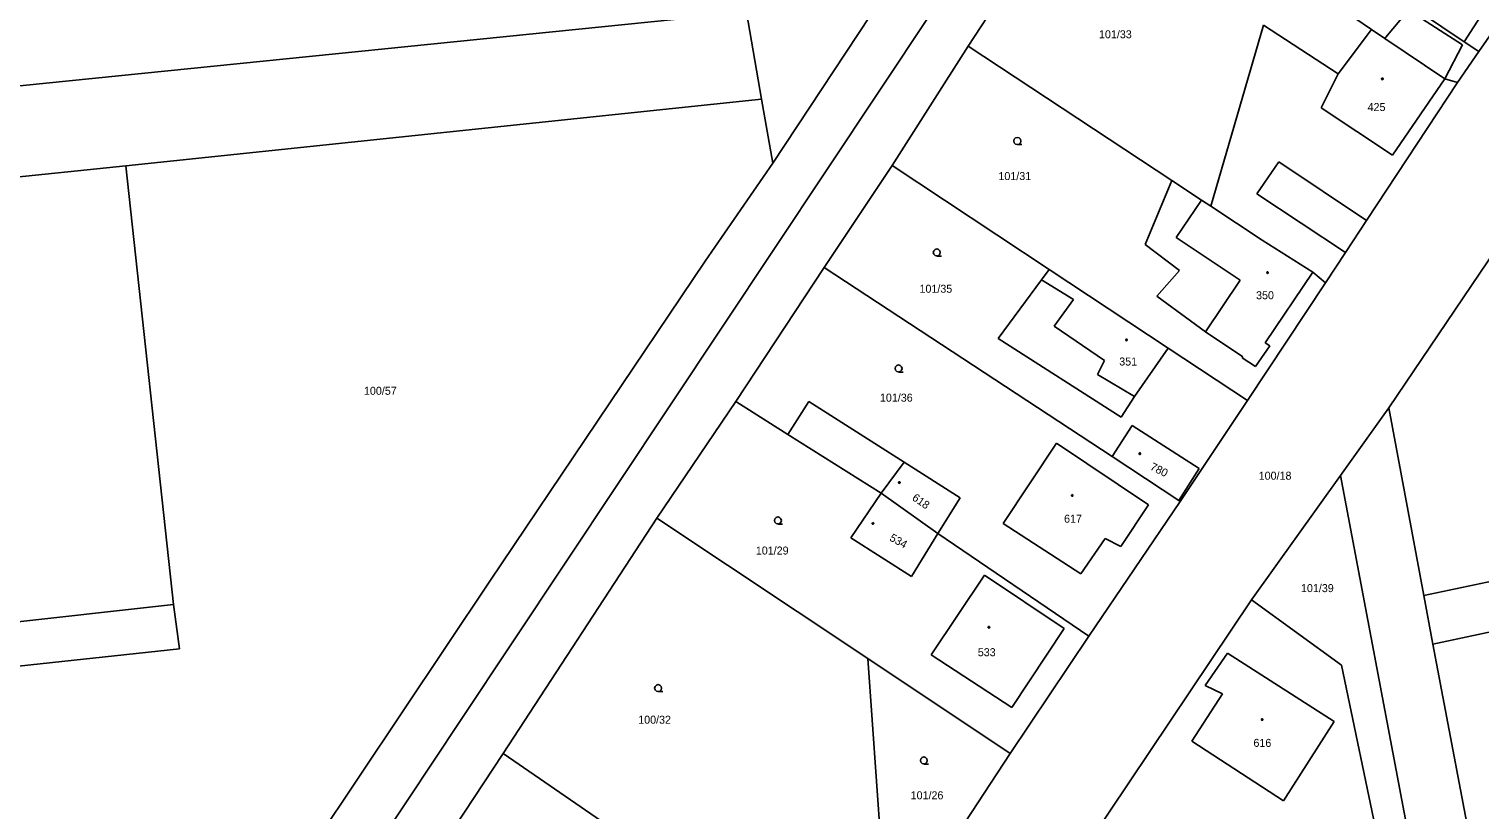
# Model space of a CAD drawing. Extents: x -757994 to -755874, y -1047691 to -1046119.
# Drawn here: x -756984.1 to -756830, y -1047253.3 to -1047170.3 of the extents above; entities that cross this region are included whole.
import ezdxf

# ---------------------------------------------------------------- set-up
doc = ezdxf.new("R2010")
doc.units = 0
doc.layers.add('katastrální mapa', color=7, linetype='Continuous')

msp = doc.modelspace()

# ---------------------------------------------------------------- linework, layer by layer
at = {"layer": 'katastrální mapa'}
for p, q in [((-756870.59, -1047151.05), (-756884.33, -1047172.13)), ((-756820.6, -1047158.97), (-756830.12, -1047172.72)), ((-756905.1, -1047184.56), (-756891.22, -1047163.49)), ((-756826.26, -1047163.23), (-756831.66, -1047171.68)), ((-756839.62, -1047166.31), (-756831.66, -1047171.68)), ((-757042.35, -1047182.17), (-756907.88, -1047168.54)), ((-756888.25, -1047168.55), (-756938.25, -1047243.76)), ((-756907.88, -1047168.54), (-756906.28, -1047177.78)), ((-756841.5, -1047170.36), (-756843.29, -1047169.16)), ((-756837.57, -1047168.32), (-756839.98, -1047171.17)), ((-756831.86, -1047171.99), (-756837.57, -1047168.32)), ((-756858.56, -1047189.15), (-756852.97, -1047169.9)), ((-756845.04, -1047175.09), (-756852.97, -1047169.9)), ((-756845.04, -1047175.09), (-756841.62, -1047170.52)), ((-756841.62, -1047170.52), (-756841.5, -1047170.36)), ((-756840.1, -1047171.31), (-756841.5, -1047170.36)), ((-756839.98, -1047171.17), (-756840.1, -1047171.31)), ((-756884.33, -1047172.13), (-756892.43, -1047184.82)), ((-756862.73, -1047186.4), (-756884.33, -1047172.13)), ((-756833.72, -1047175.59), (-756840.1, -1047171.31)), ((-756831.86, -1047171.99), (-756833.72, -1047175.59)), ((-756830.12, -1047172.72), (-756832.39, -1047176.01)), ((-756831.66, -1047171.68), (-756830.12, -1047172.72)), ((-756846.86, -1047178.69), (-756845.04, -1047175.09)), ((-756833.72, -1047175.59), (-756839.28, -1047183.73)), ((-756832.39, -1047176.01), (-756833.72, -1047175.59)), ((-756832.39, -1047176.01), (-756842.04, -1047190.66)), ((-756973.78, -1047184.84), (-756906.28, -1047177.78)), ((-756906.28, -1047177.78), (-756905.1, -1047184.56)), ((-756839.28, -1047183.73), (-756846.86, -1047178.69)), ((-756817.6, -1047177.83), (-756839.67, -1047210.57)), ((-757006.06, -1047188.21), (-756973.78, -1047184.84)), ((-756968.71, -1047231.46), (-756973.78, -1047184.84)), ((-756905.1, -1047184.56), (-756912.26, -1047194.97)), ((-756892.43, -1047184.82), (-756899.62, -1047195.65)), ((-756875.74, -1047195.85), (-756892.43, -1047184.82)), ((-756851.37, -1047184.41), (-756853.7, -1047187.81)), ((-756842.04, -1047190.66), (-756851.37, -1047184.41)), ((-756865.56, -1047193.22), (-756862.73, -1047186.4)), ((-756862.73, -1047186.4), (-756859.57, -1047188.49)), ((-756853.7, -1047187.81), (-756844.27, -1047194.05)), ((-756862.27, -1047192.45), (-756859.57, -1047188.49)), ((-756859.57, -1047188.49), (-756858.56, -1047189.15)), ((-756853.13, -1047192.75), (-756858.56, -1047189.15)), ((-756842.04, -1047190.66), (-756844.27, -1047194.05)), ((-756855.47, -1047196.99), (-756862.27, -1047192.45)), ((-756853.13, -1047192.75), (-756847.76, -1047196.15)), ((-756861.91, -1047195.97), (-756865.56, -1047193.22)), ((-756844.27, -1047194.05), (-756846.41, -1047197.29)), ((-756912.26, -1047194.97), (-756935.13, -1047228.97)), ((-756899.62, -1047195.65), (-756909, -1047209.89)), ((-756869.06, -1047215.74), (-756899.62, -1047195.65)), ((-756875.74, -1047195.85), (-756876.54, -1047196.96)), ((-756863.12, -1047204.2), (-756875.74, -1047195.85)), ((-756876.54, -1047196.96), (-756881.16, -1047203.2)), ((-756876.54, -1047196.96), (-756873.16, -1047199.05)), ((-756864.3, -1047198.7), (-756861.91, -1047195.97)), ((-756859.14, -1047202.48), (-756855.47, -1047196.99)), ((-756846.41, -1047197.29), (-756854.69, -1047209.77)), ((-756847.76, -1047196.15), (-756852.79, -1047203.66)), ((-756847.76, -1047196.15), (-756846.41, -1047197.29)), ((-756859.14, -1047202.48), (-756864.3, -1047198.7)), ((-756873.16, -1047199.05), (-756875.21, -1047201.87)), ((-756875.21, -1047201.87), (-756869.86, -1047205.54)), ((-756881.16, -1047203.2), (-756868.09, -1047211.53)), ((-756855.16, -1047205.13), (-756859.14, -1047202.48)), ((-756866.69, -1047209.34), (-756863.12, -1047204.2)), ((-756854.69, -1047209.77), (-756863.12, -1047204.2)), ((-756855.24, -1047205.23), (-756855.16, -1047205.13)), ((-756852.32, -1047203.97), (-756853.83, -1047206.16)), ((-756852.32, -1047203.97), (-756852.79, -1047203.66)), ((-756869.86, -1047205.54), (-756870.61, -1047207.02)), ((-756853.83, -1047206.16), (-756855.24, -1047205.23)), ((-756870.61, -1047207.02), (-756866.69, -1047209.34)), ((-756868.09, -1047211.53), (-756866.69, -1047209.34)), ((-756909, -1047209.89), (-756917.39, -1047222.28)), ((-756903.48, -1047213.38), (-756909, -1047209.89)), ((-756901.28, -1047209.89), (-756903.48, -1047213.38)), ((-756891.14, -1047216.32), (-756901.28, -1047209.89)), ((-756854.69, -1047209.77), (-756861.83, -1047220.49)), ((-756839.67, -1047210.57), (-756844.79, -1047217.73)), ((-756839.67, -1047210.57), (-756835.97, -1047230.5)), ((-756869.06, -1047215.74), (-756866.93, -1047212.43)), ((-756866.93, -1047212.43), (-756859.8, -1047217)), ((-756893.58, -1047219.63), (-756903.48, -1047213.38)), ((-756880.62, -1047222.86), (-756874.95, -1047214.32)), ((-756874.95, -1047214.32), (-756865.19, -1047220.85)), ((-756861.98, -1047220.39), (-756869.06, -1047215.74)), ((-756893.58, -1047219.63), (-756891.14, -1047216.32)), ((-756885.19, -1047220.11), (-756891.14, -1047216.32)), ((-756859.8, -1047217), (-756861.98, -1047220.39)), ((-756844.79, -1047217.73), (-756854.24, -1047230.95)), ((-756831.74, -1047287.13), (-756844.79, -1047217.73)), ((-756896.82, -1047224.37), (-756893.58, -1047219.63)), ((-756887.56, -1047223.92), (-756893.58, -1047219.63)), ((-756887.56, -1047223.92), (-756885.19, -1047220.11)), ((-756861.83, -1047220.49), (-756871.54, -1047234.82)), ((-756861.83, -1047220.49), (-756861.98, -1047220.39)), ((-756865.19, -1047220.85), (-756868.12, -1047225.29)), ((-756917.39, -1047222.28), (-756933.73, -1047247.29)), ((-756894.98, -1047237.2), (-756917.39, -1047222.28)), ((-756872.38, -1047228.19), (-756880.62, -1047222.86)), ((-756890.37, -1047228.48), (-756896.82, -1047224.37)), ((-756887.56, -1047223.92), (-756890.37, -1047228.48)), ((-756871.54, -1047234.82), (-756887.56, -1047223.92)), ((-756869.78, -1047224.45), (-756872.38, -1047228.19)), ((-756868.12, -1047225.29), (-756869.78, -1047224.45)), ((-756808.23, -1047224.65), (-756835.97, -1047230.5)), ((-756935.13, -1047228.97), (-756959.84, -1047265.95)), ((-756888.28, -1047236.79), (-756882.62, -1047228.33)), ((-756882.62, -1047228.33), (-756874.16, -1047233.99)), ((-756854.24, -1047230.95), (-756871.56, -1047256.78)), ((-756854.24, -1047230.95), (-756844.69, -1047237.89)), ((-756835.97, -1047230.5), (-756835, -1047235.66)), ((-757000.74, -1047234.98), (-756968.71, -1047231.46)), ((-756968.71, -1047231.46), (-756968.1, -1047236.14)), ((-756817.26, -1047231.86), (-756835, -1047235.66)), ((-756874.16, -1047233.99), (-756879.7, -1047242.38)), ((-756871.54, -1047234.82), (-756879.89, -1047247.26)), ((-756835, -1047235.66), (-756825.14, -1047287.67)), ((-756968.1, -1047236.14), (-757000.15, -1047239.64)), ((-756879.89, -1047247.26), (-756894.98, -1047237.2)), ((-756893.49, -1047258.62), (-756894.98, -1047237.2)), ((-756879.7, -1047242.38), (-756888.28, -1047236.79)), ((-756859.16, -1047240.05), (-756856.79, -1047236.62)), ((-756856.79, -1047236.62), (-756845.48, -1047243.86)), ((-756840.43, -1047258.32), (-756844.69, -1047237.89)), ((-756857.34, -1047240.95), (-756859.16, -1047240.05)), ((-756860.59, -1047245.97), (-756857.34, -1047240.95)), ((-756938.25, -1047243.76), (-756965.11, -1047284.17)), ((-756845.48, -1047243.86), (-756850.87, -1047252.29)), ((-756850.87, -1047252.29), (-756860.59, -1047245.97)), ((-756933.73, -1047247.29), (-756942.12, -1047260.02)), ((-756933.73, -1047247.29), (-756915.99, -1047259.45)), ((-756879.89, -1047247.26), (-756889.11, -1047261.37))]:
    msp.add_line(p, q, dxfattribs=at)
for points in [[(-756840.36, -1047175.52), (-756840.31, -1047175.53), (-756840.28, -1047175.58), (-756840.27, -1047175.61), (-756840.28, -1047175.66), (-756840.33, -1047175.69), (-756840.36, -1047175.7), (-756840.41, -1047175.68), (-756840.44, -1047175.65), (-756840.45, -1047175.61), (-756840.44, -1047175.57), (-756840.4, -1047175.53)], [(-756852.56, -1047196.11), (-756852.51, -1047196.12), (-756852.49, -1047196.16), (-756852.48, -1047196.19), (-756852.49, -1047196.23), (-756852.53, -1047196.27), (-756852.56, -1047196.27), (-756852.6, -1047196.26), (-756852.64, -1047196.23), (-756852.65, -1047196.19), (-756852.64, -1047196.15), (-756852.6, -1047196.11)], [(-756867.54, -1047203.25), (-756867.49, -1047203.26), (-756867.47, -1047203.31), (-756867.46, -1047203.34), (-756867.47, -1047203.39), (-756867.51, -1047203.42), (-756867.54, -1047203.43), (-756867.59, -1047203.41), (-756867.61, -1047203.38), (-756867.62, -1047203.34), (-756867.61, -1047203.29), (-756867.58, -1047203.26)], [(-756866.12, -1047215.34), (-756866.07, -1047215.35), (-756866.04, -1047215.39), (-756866.03, -1047215.42), (-756866.04, -1047215.47), (-756866.09, -1047215.5), (-756866.12, -1047215.51), (-756866.17, -1047215.49), (-756866.2, -1047215.46), (-756866.21, -1047215.42), (-756866.2, -1047215.38), (-756866.16, -1047215.34)], [(-756891.65, -1047218.41), (-756891.6, -1047218.42), (-756891.58, -1047218.46), (-756891.57, -1047218.49), (-756891.58, -1047218.53), (-756891.61, -1047218.57), (-756891.65, -1047218.58), (-756891.7, -1047218.56), (-756891.73, -1047218.53), (-756891.74, -1047218.49), (-756891.73, -1047218.45), (-756891.69, -1047218.41)], [(-756873.29, -1047219.77), (-756873.24, -1047219.78), (-756873.22, -1047219.83), (-756873.21, -1047219.86), (-756873.22, -1047219.91), (-756873.26, -1047219.94), (-756873.29, -1047219.95), (-756873.34, -1047219.93), (-756873.36, -1047219.9), (-756873.38, -1047219.86), (-756873.36, -1047219.82), (-756873.33, -1047219.78)], [(-756894.45, -1047222.75), (-756894.4, -1047222.76), (-756894.38, -1047222.81), (-756894.36, -1047222.84), (-756894.38, -1047222.89), (-756894.42, -1047222.92), (-756894.45, -1047222.93), (-756894.49, -1047222.91), (-756894.52, -1047222.88), (-756894.53, -1047222.84), (-756894.52, -1047222.79), (-756894.48, -1047222.76)], [(-756882.14, -1047233.78), (-756882.09, -1047233.79), (-756882.07, -1047233.84), (-756882.05, -1047233.87), (-756882.07, -1047233.92), (-756882.1, -1047233.95), (-756882.14, -1047233.96), (-756882.19, -1047233.94), (-756882.22, -1047233.91), (-756882.23, -1047233.87), (-756882.22, -1047233.83), (-756882.18, -1047233.79)], [(-756853.13, -1047243.59), (-756853.08, -1047243.6), (-756853.05, -1047243.64), (-756853.04, -1047243.67), (-756853.05, -1047243.72), (-756853.1, -1047243.75), (-756853.13, -1047243.76), (-756853.18, -1047243.74), (-756853.21, -1047243.71), (-756853.22, -1047243.67), (-756853.21, -1047243.62), (-756853.17, -1047243.59)]]:
    msp.add_lwpolyline(points, close=True, dxfattribs=at)
for points in [[(-756879.12, -1047182.58), (-756879.31, -1047182.53), (-756879.45, -1047182.4), (-756879.49, -1047182.21), (-756879.45, -1047182.02), (-756879.31, -1047181.89), (-756879.12, -1047181.84), (-756878.94, -1047181.89), (-756878.8, -1047182.02), (-756878.76, -1047182.22), (-756878.8, -1047182.41), (-756878.94, -1047182.54), (-756879.13, -1047182.59), (-756878.63, -1047182.59)], [(-756887.67, -1047194.42), (-756887.86, -1047194.37), (-756888, -1047194.24), (-756888.05, -1047194.05), (-756888, -1047193.87), (-756887.86, -1047193.73), (-756887.68, -1047193.68), (-756887.49, -1047193.73), (-756887.35, -1047193.87), (-756887.31, -1047194.06), (-756887.35, -1047194.25), (-756887.49, -1047194.38), (-756887.68, -1047194.43), (-756887.18, -1047194.43)], [(-756891.73, -1047206.74), (-756891.92, -1047206.69), (-756892.05, -1047206.55), (-756892.1, -1047206.37), (-756892.05, -1047206.19), (-756891.92, -1047206.05), (-756891.74, -1047206), (-756891.55, -1047206.05), (-756891.42, -1047206.19), (-756891.36, -1047206.38), (-756891.42, -1047206.57), (-756891.55, -1047206.7), (-756891.74, -1047206.75), (-756891.24, -1047206.75)], [(-756904.54, -1047222.89), (-756904.73, -1047222.84), (-756904.86, -1047222.71), (-756904.92, -1047222.52), (-756904.86, -1047222.34), (-756904.73, -1047222.2), (-756904.55, -1047222.15), (-756904.36, -1047222.2), (-756904.23, -1047222.34), (-756904.18, -1047222.53), (-756904.23, -1047222.72), (-756904.36, -1047222.85), (-756904.55, -1047222.9), (-756904.05, -1047222.9)], [(-756917.26, -1047240.69), (-756917.45, -1047240.64), (-756917.59, -1047240.5), (-756917.64, -1047240.32), (-756917.59, -1047240.14), (-756917.45, -1047240), (-756917.27, -1047239.95), (-756917.08, -1047240), (-756916.95, -1047240.14), (-756916.9, -1047240.33), (-756916.95, -1047240.51), (-756917.08, -1047240.65), (-756917.27, -1047240.7), (-756916.77, -1047240.7)], [(-756889.04, -1047248.38), (-756889.23, -1047248.33), (-756889.36, -1047248.2), (-756889.42, -1047248.01), (-756889.36, -1047247.83), (-756889.23, -1047247.69), (-756889.05, -1047247.64), (-756888.86, -1047247.69), (-756888.73, -1047247.83), (-756888.68, -1047248.02), (-756888.73, -1047248.21), (-756888.86, -1047248.34), (-756889.05, -1047248.39), (-756888.55, -1047248.39)]]:
    msp.add_lwpolyline(points, dxfattribs=at)

# ---------------------------------------------------------------- texts
for s, p in [('101/33', (-756870.45, -1047171.3)), ('425', (-756841.93, -1047179.03)), ('101/31', (-756881.13, -1047186.36)), ('101/35', (-756889.51, -1047198.33)), ('350', (-756853.77, -1047199.02)), ('351', (-756868.3, -1047206.06)), ('100/57', (-756948.5, -1047209.17)), ('101/36', (-756893.71, -1047209.9)), ('100/18', (-756853.49, -1047218.19)), ('617', (-756874.16, -1047222.76)), ('101/29', (-756906.89, -1047226.14)), ('101/39', (-756849, -1047230.13)), ('533', (-756883.32, -1047236.94)), ('100/32', (-756919.38, -1047244.11)), ('616', (-756854.05, -1047246.57)), ('101/26', (-756890.45, -1047252.14))]:
    msp.add_text(s, height=0.85, dxfattribs=at).set_placement(p)
for s, rotation, p in [('780', 333.1177, (-756865.1, -1047217.08)), ('618', 325.44, (-756890.37, -1047220.29)), ('534', 331.1123, (-756892.77, -1047224.61))]:
    msp.add_text(s, height=0.85, rotation=rotation, dxfattribs=at).set_placement(p)

doc.saveas('drawing.dxf')
